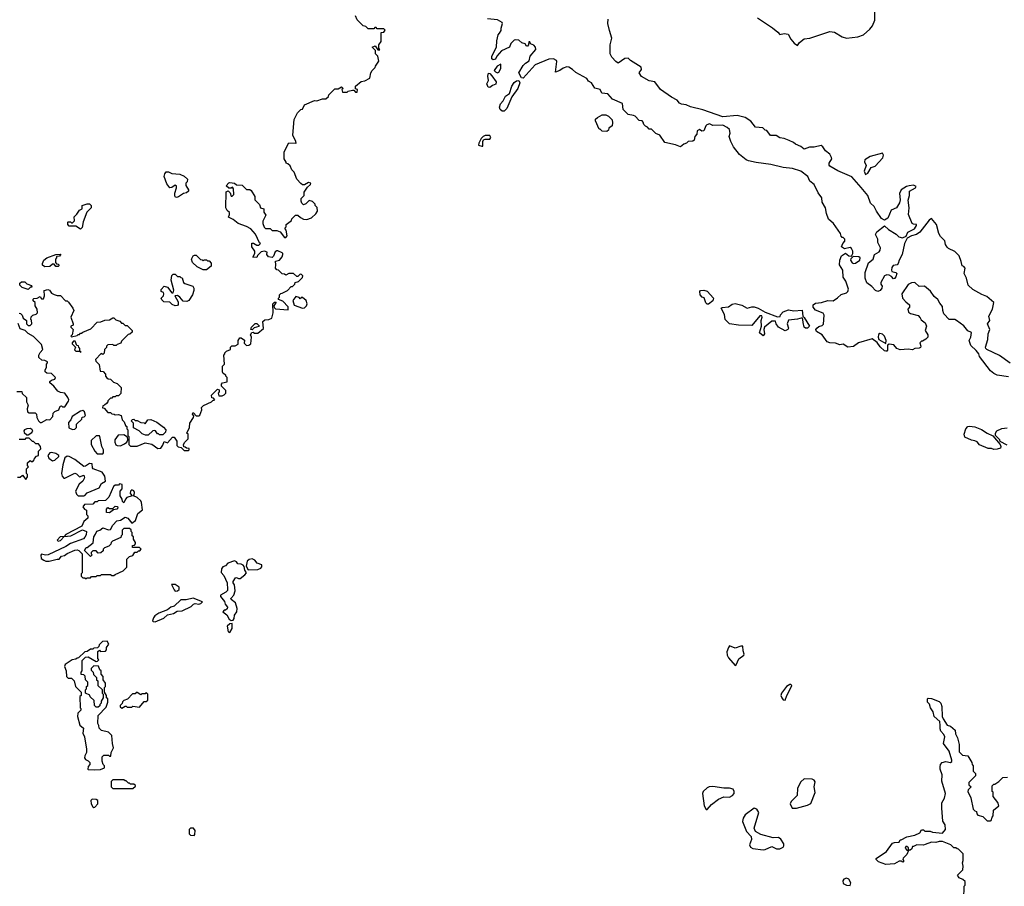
# Model space of a CAD drawing. Extents: x 1861455 to 2058065, y 200073 to 437907.
# Tile 355 of 574: x 1960560 to 1969389, y 340505 to 348270. Entities that reach past the tile are written whole.
import ezdxf

# ---------------------------------------------------------------- set-up
doc = ezdxf.new("R2010")
doc.units = 0

msp = doc.modelspace()

# ---------------------------------------------------------------- linework, layer by layer
at = {"layer": '0CON05XD'}
for points in [[(1961320, 344815), (1961305, 344810), (1961303, 344793), (1961318.3, 344788.3), (1961351.7, 344751.7), (1961375, 344750), (1961385, 344740), (1961407, 344737), (1961415, 344730), (1961445, 344732.5), (1961470, 344725), (1961480, 344685), (1961498.3, 344668.3), (1961510, 344635), (1961520, 344625), (1961520, 344605), (1961530, 344595), (1961530, 344545), (1961540, 344535), (1961540, 344465), (1961555, 344450), (1961615, 344450), (1961685, 344480), (1961745, 344466.7), (1961798.3, 344428.3), (1961825, 344430), (1961843.6, 344456.4), (1961855, 344490), (1961885, 344480), (1961931.7, 344528.3), (1961945, 344530), (1961970, 344495), (1961970, 344455), (1961981.7, 344441.7), (1962008.3, 344438.3), (1962035, 344410), (1962075, 344410), (1962080, 344415), (1962078.3, 344428.3), (1962055, 344430), (1962045, 344440), (1962031.7, 344441.7), (1962030, 344465), (1962040, 344485), (1962070, 344515), (1962070, 344555), (1962060, 344565), (1962082.5, 344615), (1962086.7, 344655), (1962120, 344705), (1962121.7, 344721.7), (1962110, 344735), (1962111.7, 344748.3), (1962118.3, 344748.3), (1962142, 344722), (1962165, 344720.6), (1962175, 344727.5), (1962192.5, 344775), (1962190, 344795), (1962207, 344813), (1962280, 344845), (1962291.7, 344858.3), (1962310, 344865), (1962298.3, 344878.3), (1962281.7, 344881.7), (1962280, 344905), (1962335, 344960), (1962350, 344955), (1962350, 344935), (1962340, 344925), (1962345, 344900), (1962375, 344900), (1962395, 344910), (1962407.5, 344925), (1962408.3, 344948.3), (1962370, 344985), (1962370, 345005), (1962380, 345015), (1962420, 345025), (1962420, 345065), (1962410, 345075), (1962410, 345085), (1962385, 345100), (1962380, 345115), (1962380, 345165), (1962397.5, 345185), (1962390, 345265), (1962400, 345275), (1962400, 345285), (1962415, 345300), (1962450, 345315), (1962450, 345335), (1962461.7, 345348.3), (1962491.7, 345348.3), (1962518.3, 345361.7), (1962520, 345395), (1962535, 345420), (1962545, 345420), (1962575, 345400), (1962573, 345373), (1962595, 345350), (1962615, 345353.8), (1962633.9, 345366.1), (1962640, 345425), (1962630, 345445), (1962641.7, 345468.3), (1962655, 345470), (1962665, 345460), (1962695, 345460), (1962747, 345503), (1962740, 345565), (1962758.3, 345581.7), (1962795, 345582.5), (1962820, 345595), (1962832.5, 345645), (1962830, 345725), (1962845, 345740), (1962860, 345740), (1962840, 345705), (1962841.7, 345691.7), (1962855, 345680), (1962968.3, 345671.7), (1962968.3, 345698.3), (1962918.3, 345748.3), (1962881.7, 345761.7), (1962880, 345775), (1962890, 345785), (1962890, 345805), (1962901.7, 345818.3), (1962915, 345820), (1962960, 345845), (1962995, 345880), (1963005, 345880), (1963028.3, 345901.7), (1963030, 345915), (1963060, 345925), (1963095, 345960), (1963100, 345975), (1963088.3, 345988.3), (1963075, 345990), (1963055, 345970), (1963045, 345970), (1963015, 345997.5), (1962973, 345997), (1962945, 345980), (1962935, 345990), (1962913, 345993), (1962880, 346025), (1962865, 346030), (1962853.3, 346043.3), (1962857.5, 346075), (1962852.5, 346107.5), (1962890, 346115), (1962913.8, 346146.2), (1962920, 346165), (1962920, 346175), (1962912.3, 346182.3), (1962875, 346200), (1962865, 346200), (1962851.2, 346188.8), (1962835, 346150), (1962825, 346140), (1962790, 346145), (1962777.5, 346165), (1962778.3, 346188.3), (1962755, 346197.5), (1962725, 346190), (1962691.7, 346158.3), (1962685, 346140), (1962651.7, 346141.7), (1962670, 346175), (1962670, 346195), (1962642.5, 346235), (1962641.7, 346268.3), (1962657, 346267), (1962685, 346250), (1962705, 346250), (1962720, 346265), (1962711.7, 346271.7), (1962675, 346350), (1962632.5, 346395), (1962595, 346417.5), (1962520, 346445), (1962475, 346480), (1962431.7, 346501.7), (1962442.5, 346525), (1962441.7, 346541.7), (1962420.7, 346560.7), (1962407.5, 346585), (1962411.7, 346728.3), (1962428.3, 346738.3), (1962448.3, 346718.3), (1962455, 346690), (1962465, 346690), (1962480, 346705), (1962477.5, 346755), (1962468.3, 346768.3), (1962455, 346760), (1962435, 346760), (1962413, 346783), (1962435, 346810), (1962445, 346812.5), (1962487, 346807), (1962505, 346790), (1962555, 346787.5), (1962595, 346750), (1962625, 346747.5), (1962635, 346740), (1962670, 346685), (1962670, 346655), (1962710, 346615), (1962720, 346585), (1962750, 346575), (1962750, 346545), (1962767.5, 346517.5), (1962740, 346465), (1962740, 346445), (1962751.7, 346411.7), (1962765, 346400), (1962805, 346400), (1962825, 346380), (1962865, 346380), (1962895, 346370), (1962935, 346320), (1962945, 346320), (1962957.5, 346335), (1962950, 346385), (1962940, 346395), (1962940, 346405), (1962950, 346415), (1962950, 346435), (1962998.3, 346471.7), (1963000, 346485), (1963031.7, 346518.3), (1963055, 346517.5), (1963077, 346497), (1963105, 346482.5), (1963135, 346480), (1963176.1, 346493.9), (1963215, 346530), (1963230, 346555), (1963227, 346587), (1963210, 346605), (1963208.3, 346618.3), (1963185, 346640), (1963155, 346650), (1963125, 346620), (1963105, 346612.5), (1963090, 346625), (1963082.5, 346645), (1963083, 346667), (1963110, 346695), (1963110, 346725), (1963140.7, 346769.3), (1963167.5, 346795), (1963170, 346805), (1963148.3, 346811.7), (1963115, 346790), (1963095, 346790), (1963081.7, 346801.7), (1963045, 346840), (1963020, 346905), (1963000, 346925), (1962985, 346960), (1962965, 346980), (1962950, 346985), (1962950, 346995), (1962932.5, 347025), (1962932.5, 347085), (1962973.8, 347166.2), (1963035, 347162.5), (1963040, 347165), (1963035, 347180), (1963010, 347235), (1963022.5, 347375), (1963050, 347435), (1963080, 347465), (1963095, 347470), (1963113.6, 347506.4), (1963203, 347547), (1963225, 347542.5), (1963275, 347560), (1963305, 347560), (1963328.3, 347581.7), (1963331.7, 347598.3), (1963385, 347650), (1963415, 347650), (1963445, 347670), (1963460, 347655), (1963450, 347645), (1963455, 347620), (1963495, 347620), (1963505, 347630), (1963545, 347640), (1963555, 347640), (1963571.7, 347621.7), (1963585, 347620), (1963590, 347645), (1963571.7, 347651.7), (1963570, 347675), (1963623, 347717), (1963655, 347722.5), (1963700, 347745), (1963710, 347795), (1963720, 347815), (1963748.3, 347841.7), (1963750, 347855), (1963781.7, 347898.3), (1963770, 347945), (1963750, 347965), (1963750, 347995), (1963720, 348025), (1963747.5, 348037.5), (1963771.7, 348001.7), (1963788.3, 348001.7), (1963780, 348015), (1963780, 348045), (1963800, 348075), (1963800, 348155), (1963825, 348160), (1963837, 348177), (1963825, 348190), (1963765, 348190), (1963755, 348200), (1963745, 348200), (1963735, 348190), (1963685, 348190), (1963665, 348210), (1963640, 348215), (1963585, 348270), (1963572.5, 348305)], [(1967015, 347063.3), (1966961.7, 347131.7), (1966935, 347177.5), (1966921.2, 347225), (1966929.4, 347255), (1966924.4, 347285), (1966905, 347305.5), (1966865.9, 347325.9), (1966775, 347323.3), (1966745, 347336.8), (1966720.5, 347329.5), (1966710.9, 347319.1), (1966695, 347273.3), (1966675, 347272.5), (1966655, 347286.9), (1966635, 347275.8), (1966632.5, 347245), (1966612.5, 347225), (1966608.3, 347191.7), (1966597, 347183), (1966555, 347177.5), (1966540, 347165), (1966513.9, 347156.1), (1966485, 347132.5), (1966439.3, 347149.3), (1966345, 347170), (1966300, 347235), (1966265, 347250), (1966225, 347290), (1966205, 347290), (1966188.3, 347308.3), (1966170, 347315), (1966155, 347330), (1966151.7, 347351.7), (1966140, 347365), (1966115, 347367.5), (1966080, 347405), (1966065, 347412.5), (1966015, 347420), (1965970, 347465), (1965965, 347520), (1965875, 347557.5), (1965835, 347607.5), (1965781.2, 347611.2), (1965764.5, 347644.5), (1965718.3, 347658.3), (1965686, 347705), (1965660.5, 347720.5), (1965643.9, 347743.9), (1965547.5, 347797.5), (1965515.8, 347825), (1965485, 347844.3), (1965465, 347847.5), (1965432.5, 347837.5), (1965403.8, 347815), (1965365, 347800), (1965377.5, 347895), (1965374.3, 347905), (1965345, 347919.4), (1965305, 347917.5), (1965181.2, 347865), (1965075, 347746.7), (1965059.3, 347749.3), (1965035.7, 347795), (1965075, 347860.9), (1965095, 347882.2), (1965127.8, 347902.2), (1965138.2, 347945), (1965186.7, 348003.3), (1965185.3, 348025), (1965170.8, 348040.8), (1965139.2, 348055), (1965135, 348072.5), (1965125, 348072.5), (1965122.5, 348045), (1965112.7, 348032.7), (1965105, 348034), (1965092.9, 348055), (1965062.1, 348062.1), (1965036.6, 348086.6), (1965005, 348091), (1964993.6, 348086.4), (1964964.4, 348055.6), (1964950.6, 348025), (1964879.3, 347990.7), (1964837.9, 347942.1), (1964825, 347917.5), (1964805, 347910), (1964795, 347920), (1964792.5, 347945), (1964836.7, 348025), (1964838.3, 348081.7), (1964850, 348135), (1964861.7, 348148.3), (1964877.5, 348175), (1964877.5, 348195), (1964890, 348235), (1964885, 348246.7), (1964845, 348270), (1964755, 348278.8)], [(1967175.7, 348285.7), (1967308.8, 348198.8), (1967358.9, 348158.9), (1967375, 348137.5), (1967415, 348146), (1967450.3, 348140.3), (1967475.6, 348095), (1967505, 348060.7), (1967535, 348038.1), (1967550.7, 348065), (1967595, 348097.8), (1967645, 348104.4), (1967824.6, 348165.4), (1967865, 348158.8), (1967935, 348115.6), (1967974.5, 348104.5), (1968075, 348115.7), (1968125, 348135.8), (1968183.2, 348186.8), (1968205.7, 348214.3), (1968226.7, 348265), (1968228.5, 348355)], [(1969441.7, 345191.7), (1969345, 345260), (1969232.5, 345315), (1969222.5, 345325), (1969220, 345335), (1969241.9, 345405), (1969243.1, 345455), (1969257.6, 345495), (1969238.6, 345545), (1969260, 345575), (1969250.8, 345615), (1969282.5, 345675), (1969293.3, 345735), (1969230.7, 345790.7), (1969186.4, 345806.4), (1969105, 345852.5), (1969065, 345892.5), (1969050, 345955), (1969030, 345995), (1969037.5, 346045), (1969025, 346060), (1969010, 346065), (1969002.5, 346105), (1968982.5, 346155), (1968945, 346192.5), (1968889.3, 346219.3), (1968875, 346233.3), (1968861.2, 346255), (1968855, 346287.5), (1968815, 346327.5), (1968800, 346355), (1968780, 346435), (1968735, 346487.5), (1968715, 346472.5), (1968632, 346365), (1968600, 346345), (1968556.7, 346333.3), (1968518.8, 346311.2), (1968494.3, 346265.7), (1968472.9, 346165), (1968446, 346115), (1968438, 346085), (1968426.5, 346073.5), (1968392, 346068), (1968379.3, 346050.7), (1968375.8, 346025.8), (1968381.2, 346015), (1968415.6, 346005.6), (1968423.8, 345995), (1968415, 345966.7), (1968405, 345951.2), (1968395, 345948.8), (1968378.3, 345968.3), (1968355, 345980.5), (1968335, 345983.6), (1968313.4, 345976.6), (1968280, 345915), (1968281.2, 345901.2), (1968293, 345883), (1968290, 345865), (1968275, 345843.8), (1968255, 345834), (1968232.5, 345845), (1968199.3, 345879.3), (1968155, 345912.5), (1968140, 345955), (1968141.4, 346005), (1968169.7, 346090.3), (1968212.5, 346125), (1968225, 346167.5), (1968265, 346190), (1968276.7, 346205), (1968277, 346227), (1968253.9, 346273.9), (1968254, 346305), (1968234.2, 346345.8), (1968245, 346368), (1968315, 346422.5), (1968351.3, 346391.3), (1968418.8, 346348.8), (1968443.3, 346325), (1968475.8, 346314.2), (1968509.2, 346330.8), (1968523.8, 346365), (1968582.8, 346397.2), (1968601.4, 346425), (1968600, 346435), (1968575, 346436.9), (1968561.9, 346445), (1968528.2, 346525), (1968535.5, 346584.5), (1968525.5, 346654.5), (1968538.1, 346695), (1968538, 346735), (1968592, 346765), (1968596.9, 346775), (1968575, 346786.9), (1968535, 346782), (1968512.5, 346775), (1968463.3, 346745), (1968447.9, 346712.1), (1968454.7, 346655), (1968449.7, 346630.3), (1968421.4, 346585), (1968373.6, 346565), (1968345, 346492), (1968315, 346473.3), (1968288.3, 346488.3), (1968241.2, 346555), (1968222.5, 346595), (1968190, 346625), (1968166.1, 346696.1), (1968106.4, 346766.4), (1968022.3, 346862.3), (1967897, 346917), (1967825, 346958), (1967818.3, 346968.3), (1967818.9, 346985), (1967840.6, 347025), (1967840, 347035), (1967824.8, 347065), (1967785.3, 347095), (1967760.7, 347130.7), (1967745, 347142.9), (1967685, 347128), (1967643.2, 347126.8), (1967595, 347109.2), (1967565, 347134), (1967515, 347153.8), (1967498.9, 347168.9), (1967459.1, 347189.1), (1967415, 347205.7), (1967375, 347211.9), (1967343.1, 347233.1), (1967292.3, 347232.3), (1967258.3, 347278.3), (1967245, 347280), (1967221.9, 347301.9), (1967157.9, 347307.9), (1967115, 347360), (1967065, 347393.8), (1966992.7, 347412.7), (1966865, 347399.2), (1966685, 347461.5), (1966575, 347489.3), (1966535, 347507.8), (1966493, 347513), (1966475, 347523.3), (1966455, 347550), (1966405, 347576), (1966305, 347646.2), (1966255, 347714.3), (1966205, 347722), (1966135, 347762.5), (1966115.6, 347795), (1966135.3, 347824.7), (1966131.9, 347845), (1966035.8, 347905), (1966015.3, 347925.3), (1965985, 347922.1), (1965925, 347881.2), (1965904.2, 347895), (1965869.2, 347935), (1965854, 347965), (1965855.8, 348045), (1965870.5, 348105), (1965847.1, 348175), (1965834.4, 348235), (1965835.7, 348275)], [(1964845, 347795.6), (1964855, 347799.4), (1964874.4, 347834.4), (1964873.3, 347873.3), (1964840.9, 347855), (1964815.4, 347815), (1964825, 347801.8), (1964845, 347795.6)], [(1964775, 347663.8), (1964760, 347665), (1964750, 347695), (1964762.5, 347725), (1964757.5, 347765), (1964765, 347790), (1964775, 347787.5), (1964795, 347767.1), (1964832.5, 347715), (1964828.2, 347691.8), (1964798.7, 347681.3), (1964775, 347663.8)], [(1964905, 347449.4), (1964885, 347449.5), (1964869.5, 347465), (1964863.1, 347486.9), (1964871.4, 347515), (1964896.2, 347543.8), (1964915, 347586.2), (1964951.7, 347608.3), (1964973.8, 347675), (1964992.6, 347707.4), (1965015, 347723.3), (1965036.2, 347726.2), (1965043.3, 347705), (1965028.1, 347655), (1964971.7, 347578.3), (1964927.5, 347475), (1964905, 347449.4)], [(1965825, 347270), (1965783, 347273), (1965765, 347290), (1965755, 347290), (1965722.5, 347365), (1965721.7, 347378.3), (1965740, 347395), (1965783, 347417), (1965816.4, 347416.4), (1965840, 347405), (1965871.7, 347371.7), (1965876.7, 347346.7), (1965871.7, 347318.3), (1965841.7, 347298.3), (1965838.3, 347281.7), (1965825, 347270)], [(1964705, 347136.2), (1964712.5, 347137.5), (1964712, 347178), (1964717.5, 347192.5), (1964735, 347200.8), (1964775, 347200), (1964784.2, 347215), (1964775, 347232), (1964735, 347232), (1964715, 347223.3), (1964696.7, 347205), (1964676, 347165), (1964673.3, 347145), (1964705, 347136.2)], [(1969425, 345068.8), (1969325, 345086), (1969295, 345098.8), (1969264.3, 345124.3), (1969165, 345253.3), (1969158.8, 345275), (1969135, 345307.5), (1969089.7, 345349.7), (1969074.6, 345395), (1969087.5, 345425), (1969095, 345467.5), (1969061.7, 345481.7), (1969025, 345527.5), (1968960, 345575), (1968945, 345582.5), (1968893.6, 345583.6), (1968847.5, 345635), (1968837.5, 345665), (1968835, 345700), (1968809.3, 345729.3), (1968793, 345763), (1968760.7, 345790.7), (1968727.7, 345837.7), (1968671.7, 345881.7), (1968625, 345880), (1968585, 345916.7), (1968555, 345912.5), (1968525, 345896.7), (1968470, 345815), (1968476.4, 345776.4), (1968505, 345742.5), (1968537.5, 345715), (1968537.5, 345695), (1968522.5, 345675), (1968530.7, 345650.7), (1968548.3, 345638.3), (1968615, 345620), (1968635, 345600), (1968641.7, 345581.7), (1968677.5, 345555), (1968690, 345525), (1968680, 345485), (1968702.5, 345445), (1968702.5, 345425), (1968685, 345407.5), (1968655, 345390), (1968645, 345390), (1968630, 345375), (1968640, 345345), (1968636.4, 345333.6), (1968625, 345327.5), (1968585, 345322.5), (1968565, 345312.5), (1968525, 345317.5), (1968455, 345312.5), (1968423.6, 345323.6), (1968398.3, 345358.3), (1968356.4, 345363.6), (1968340, 345355), (1968341.7, 345308.3), (1968335, 345300), (1968325, 345300), (1968315, 345302.5), (1968275, 345340), (1968248, 345378), (1968205, 345410), (1968080, 345375), (1968035, 345343.3), (1967985, 345336.7), (1967945, 345362.5), (1967915, 345357.5), (1967875, 345372.5), (1967823.6, 345373.6), (1967800, 345385), (1967755, 345447.5), (1967705, 345477.5), (1967700, 345495), (1967706.7, 345505), (1967725, 345520), (1967755, 345530), (1967767.5, 345542.5), (1967773, 345623), (1967765, 345640), (1967695, 345666.7), (1967673.8, 345695), (1967673.8, 345715), (1967695, 345730.8), (1967750, 345735), (1967805, 345753.8), (1967855, 345752), (1967891.6, 345778.4), (1967925, 345808.5), (1967975, 345821.4), (1967986.9, 345835), (1967991.5, 345855), (1967967.4, 345927.4), (1967943.8, 345963.8), (1967940.8, 346025), (1967912, 346075), (1967912.5, 346115), (1967930, 346155), (1967965, 346177.5), (1967993, 346153), (1968018.3, 346151.7), (1968030, 346175), (1968031.2, 346195), (1968018.8, 346218.8), (1968005, 346230), (1967955, 346217.5), (1967930, 346235), (1967940, 346265), (1967960, 346285), (1967957.5, 346305), (1967945, 346320), (1967935, 346320), (1967925, 346330), (1967920, 346355), (1967857.5, 346445), (1967811.7, 346481.7), (1967793.3, 346535), (1967786.7, 346585), (1967756.7, 346635), (1967753.3, 346675), (1967719.3, 346719.3), (1967682.5, 346795), (1967645, 346822.5), (1967627.5, 346865), (1967565, 346913.3), (1967488.3, 346938.3), (1967405, 346946.7), (1967295, 346973.3), (1967165, 346990), (1967095, 347006.7), (1967073.9, 347013.9), (1967015, 347063.3)], [(1968145, 346884.5), (1968165.6, 346894.4), (1968194.6, 346945.4), (1968231.1, 346958.9), (1968298.3, 347031.7), (1968305.5, 347055.5), (1968295, 347073.3), (1968185.4, 347044.6), (1968138, 347015), (1968133.9, 346996.1), (1968149.4, 346965), (1968132.3, 346912.3), (1968145, 346884.5)], [(1961965, 346677.5), (1961955, 346682.5), (1961950, 346695), (1961950, 346715), (1961966.4, 346763.6), (1961965, 346780), (1961955, 346787.5), (1961925, 346766.7), (1961905, 346762.5), (1961879.3, 346799.3), (1961856.2, 346865), (1961860.5, 346889.5), (1961875, 346906.7), (1961895, 346907.5), (1961925, 346892.5), (1961996.4, 346886.4), (1962035, 346867.5), (1962065, 346840), (1962061.7, 346818.3), (1962050, 346805), (1962050, 346785), (1962072.5, 346745), (1962072.5, 346735), (1962055, 346717.5), (1962028.3, 346711.7), (1961985, 346682.5), (1961965, 346677.5)], [(1961105, 346392.5), (1961065, 346420), (1961005, 346420), (1960992.5, 346435), (1960992.5, 346455), (1960995, 346460), (1961015, 346460), (1961025, 346450), (1961035, 346450), (1961051.7, 346468.3), (1961047.5, 346505), (1961073, 346527), (1961097, 346563), (1961120, 346575), (1961120, 346605), (1961165, 346620), (1961185, 346620), (1961200, 346605), (1961200, 346585), (1961163, 346547), (1961130.7, 346459.3), (1961121.7, 346408.3), (1961105, 346392.5)], [(1960787, 346057), (1960765, 346070), (1960763.3, 346085), (1960776.7, 346115), (1960805, 346136.7), (1960885, 346167.5), (1960930, 346170), (1960918.3, 346151.7), (1960891.7, 346148.3), (1960890, 346135), (1960880, 346125), (1960880, 346095), (1960891.7, 346081.7), (1960908.3, 346078.3), (1960910, 346065), (1960905, 346060), (1960885, 346060), (1960868.3, 346078.3), (1960855, 346080), (1960831.7, 346058.3), (1960787, 346057)], [(1962235, 346030), (1962205, 346030), (1962150, 346055), (1962110, 346095), (1962100, 346125), (1962117, 346153), (1962128.3, 346161.7), (1962141.7, 346161.7), (1962181.7, 346121.7), (1962195, 346120), (1962205, 346110), (1962215, 346120), (1962235, 346120), (1962245, 346110), (1962258.3, 346108.3), (1962278.3, 346088.3), (1962278.3, 346061.7), (1962235, 346030)], [(1968036.1, 346086.1), (1968055, 346090), (1968094.2, 346115), (1968095.6, 346135), (1968085, 346144), (1968032.5, 346147.5), (1968013, 346127), (1968010, 346115), (1968023.1, 346093.1), (1968036.1, 346086.1)], [(1961955, 345707.5), (1961928.3, 345718.3), (1961905, 345740), (1961853, 345743), (1961835, 345760), (1961830, 345775), (1961850, 345795), (1961852.5, 345815), (1961850, 345825), (1961830, 345835), (1961828.3, 345851.7), (1961855, 345882.5), (1961885, 345872.5), (1961923.6, 345823.6), (1961937, 345823), (1961943, 345847), (1961917.5, 345935), (1961923, 345977), (1961935, 345990), (1961955, 345990), (1961975, 345970), (1961995, 345970), (1962005, 345960), (1962018.3, 345958.3), (1962030, 345915), (1962040, 345905), (1962111.7, 345881.7), (1962122.5, 345865), (1962122.5, 345845), (1962110, 345805), (1962076.4, 345753.6), (1962060, 345745), (1962025, 345746.7), (1961996.7, 345785), (1961975, 345800), (1961950, 345795), (1961981.7, 345741.7), (1961981.7, 345718.3), (1961975, 345710), (1961955, 345707.5)], [(1960635, 345853.8), (1960581.7, 345871.7), (1960561.7, 345891.7), (1960561.7, 345908.3), (1960575, 345920), (1960605, 345920), (1960623, 345903), (1960665, 345890), (1960670, 345875), (1960657.5, 345872.5), (1960635, 345853.8)], [(1960555, 345640), (1960568.3, 345638.3), (1960581.7, 345621.7), (1960590, 345595), (1960620, 345575), (1960620, 345545), (1960635, 345530), (1960655, 345530), (1960670, 345545), (1960667, 345577), (1960660, 345585), (1960661.7, 345608.3), (1960678.3, 345621.7), (1960708.3, 345631.7), (1960720, 345645), (1960717, 345677), (1960700, 345705), (1960700, 345735), (1960681.7, 345751.7), (1960680, 345765), (1960688.3, 345771.7), (1960716.2, 345773.8), (1960745, 345790), (1960755, 345770), (1960775, 345770), (1960782.5, 345795), (1960780, 345845), (1960811.7, 345851.7), (1960826.4, 345846.4), (1960845, 345820), (1960868.3, 345808.3), (1960895, 345800), (1960925, 345800), (1960971.7, 345751.7), (1960985, 345750), (1960998.3, 345738.3), (1961037.5, 345685), (1961046.4, 345663.6), (1961017.5, 345605), (1961040, 345545), (1961038.3, 345531.7), (1961020, 345525), (1961020, 345515), (1961040, 345495), (1961030, 345445), (1961020, 345435), (1961025, 345430), (1961075, 345440), (1961085, 345450), (1961095, 345450), (1961105, 345460), (1961115, 345460), (1961125, 345470), (1961198.3, 345501.7), (1961255, 345560), (1961287, 345563), (1961325, 345577.5), (1961365, 345580), (1961395, 345600), (1961405, 345600), (1961421.7, 345581.7), (1961458.3, 345568.3), (1961471.7, 345551.7), (1961485, 345550), (1961505, 345530), (1961525, 345530), (1961570, 345485), (1961568.3, 345471.7), (1961548.3, 345451.7), (1961531.7, 345448.3), (1961471.7, 345388.3), (1961468.3, 345371.7), (1961435, 345360), (1961425, 345350), (1961405, 345350), (1961395, 345360), (1961351.7, 345358.3), (1961340, 345345), (1961338.3, 345331.7), (1961320, 345315), (1961318.3, 345281.7), (1961305, 345270), (1961291.7, 345278.3), (1961240, 345225), (1961241.7, 345211.7), (1961271.7, 345181.7), (1961281.7, 345121.7), (1961308.3, 345118.3), (1961330, 345095), (1961330, 345075), (1961341.7, 345061.7), (1961353, 345053), (1961375, 345050), (1961401.7, 345021.7), (1961435, 345010), (1961470, 344975), (1961468.3, 344921.7), (1961445, 344900), (1961425, 344900), (1961415, 344890), (1961395, 344890), (1961385, 344880), (1961375, 344880), (1961350, 344855), (1961350, 344845), (1961339.3, 344830.7), (1961320, 344815)], [(1966725, 345720), (1966712.7, 345732.7), (1966698.3, 345778.3), (1966680, 345785), (1966662.5, 345805), (1966657.5, 345835), (1966665, 345842.5), (1966693.6, 345846.4), (1966725, 345836.7), (1966780, 345775), (1966775, 345750), (1966735, 345721.2), (1966725, 345720)], [(1963095, 345686.7), (1963115, 345687.5), (1963132.5, 345705), (1963137.5, 345725), (1963130, 345755), (1963095, 345780), (1963085, 345780), (1963075, 345770), (1963065, 345780), (1963035, 345790), (1963010, 345755), (1963021.7, 345711.7), (1963095, 345686.7)], [(1967225, 345438.8), (1967193.8, 345465), (1967211.2, 345525), (1967208.8, 345575), (1967217.5, 345605), (1967215, 345617.5), (1967195, 345616.7), (1967125, 345530), (1967006.1, 345533.9), (1966925, 345545.8), (1966884.8, 345584.8), (1966879.5, 345629.5), (1966850, 345685), (1966858.3, 345691.7), (1966915, 345698.8), (1966948.3, 345721.7), (1966975.9, 345725.9), (1967035, 345711.2), (1967084.4, 345684.4), (1967125, 345698), (1967145, 345698), (1967182.5, 345685), (1967245, 345650), (1967355, 345607.5), (1967378.3, 345611.7), (1967382.5, 345625), (1967406.8, 345653.2), (1967455, 345671.1), (1967501.9, 345661.9), (1967575, 345666.2), (1967582.5, 345612.5), (1967595, 345602.5), (1967641.2, 345525), (1967625, 345506.2), (1967605, 345506.2), (1967594, 345515), (1967584.1, 345555.9), (1967583.3, 345583.3), (1967575, 345600), (1967535, 345586.7), (1967455, 345577.5), (1967441.2, 345545), (1967452.5, 345505), (1967447.5, 345495), (1967425, 345482), (1967363.3, 345515), (1967342.5, 345545), (1967338.3, 345568.3), (1967305, 345567.5), (1967238, 345515), (1967231.2, 345495), (1967236.9, 345455), (1967225, 345438.8)], [(1960535, 344940), (1960578.3, 344938.3), (1960581.7, 344921.7), (1960620, 344885), (1960620, 344845), (1960637.5, 344815), (1960627, 344783), (1960630, 344755), (1960645, 344747.5), (1960698.3, 344748.3), (1960710, 344735), (1960712.5, 344705), (1960727.5, 344675), (1960745, 344660), (1960755, 344660), (1960803, 344687), (1960830, 344685), (1960856.7, 344713.3), (1960860, 344745), (1960875, 344760), (1960910, 344775), (1960921.7, 344808.3), (1960935, 344810), (1960945, 344800), (1960965, 344800), (1960997, 344853), (1961000, 344865), (1960992.5, 344885), (1960965, 344922.5), (1960925, 344930), (1960901.7, 344941.7), (1960866.4, 344986.4), (1960830, 345015), (1960831.7, 345028.3), (1960845, 345040), (1960875, 345050), (1960880, 345065), (1960845, 345100), (1960803, 345103), (1960790, 345115), (1960788.3, 345131.7), (1960800, 345155), (1960800, 345185), (1960810, 345195), (1960810, 345205), (1960787, 345217), (1960758.3, 345218.3), (1960733, 345243), (1960732.5, 345265), (1960743, 345287), (1960767.5, 345315), (1960755, 345360), (1960685, 345432.5), (1960635, 345457.5), (1960610, 345485), (1960565, 345500), (1960546.7, 345546.7)], [(1962645, 345490), (1962632.5, 345495), (1962640, 345515), (1962673, 345547), (1962687, 345547), (1962708.3, 345528.3), (1962705, 345520), (1962661.7, 345508.3), (1962645, 345490)], [(1968325, 345370), (1968330, 345395), (1968313.3, 345435), (1968295, 345453.3), (1968271.7, 345458.3), (1968261.4, 345448.6), (1968256, 345425), (1968263.9, 345403.9), (1968325, 345370)], [(1961105, 345290), (1961110, 345295), (1961100, 345300), (1961100, 345325), (1961090, 345335), (1961088.3, 345348.3), (1961071.7, 345351.7), (1961058.3, 345388.3), (1961041.7, 345388.3), (1961030, 345375), (1961030, 345365), (1961060, 345335), (1961051.7, 345311.7), (1961065, 345300), (1961100, 345300), (1961105, 345290)], [(1961035, 344597.5), (1961055, 344602.5), (1961070, 344615), (1961070, 344645), (1961118.3, 344691.7), (1961121.7, 344708.3), (1961138.3, 344711.7), (1961150, 344725), (1961142.5, 344755), (1961125, 344767.5), (1961105, 344762.5), (1961030, 344715), (1961017.5, 344685), (1960998.3, 344661.7), (1961001.7, 344611.7), (1961035, 344597.5)], [(1961711.7, 344548.3), (1961688.3, 344548.3), (1961658.3, 344558.3), (1961630, 344585), (1961581.7, 344611.7), (1961580, 344655), (1961560, 344675), (1961571.7, 344688.3), (1961585, 344690), (1961595, 344680), (1961615, 344680), (1961645, 344660), (1961677.5, 344657.5), (1961685, 344650), (1961710, 344685), (1961735, 344687.5), (1961790, 344665), (1961849.3, 344619.3), (1961870, 344595), (1961867, 344573), (1961845, 344550), (1961815, 344550), (1961805, 344560), (1961795, 344560), (1961776.4, 344586.4), (1961765, 344590), (1961753.6, 344586.4), (1961711.7, 344548.3)], [(1960635, 344550), (1960669.3, 344570.7), (1960677, 344583), (1960672.5, 344595), (1960656, 344606), (1960625, 344604), (1960604.3, 344595.7), (1960596.7, 344585), (1960600.7, 344570.7), (1960625, 344550), (1960635, 344550)], [(1969295, 344420), (1969275, 344427.5), (1969245, 344427.5), (1969165, 344460), (1969146.4, 344486.4), (1969125, 344497.5), (1969093, 344503), (1969035, 344530), (1969027.5, 344555), (1969042.5, 344605), (1969062.5, 344625), (1969075, 344628.8), (1969125, 344623.3), (1969185, 344598.8), (1969235, 344563.8), (1969285, 344540), (1969350, 344465), (1969357, 344447), (1969355, 344430), (1969325, 344422.5), (1969295, 344420)], [(1969415, 344456.7), (1969351.7, 344491.7), (1969347.5, 344505), (1969310, 344545), (1969310, 344565), (1969320, 344585), (1969365, 344607.5), (1969415, 344612.5)], [(1960541.7, 344171.7), (1960565, 344170), (1960585, 344190), (1960615, 344150), (1960630, 344175), (1960630, 344195), (1960620, 344205), (1960620, 344245), (1960640, 344265), (1960630, 344275), (1960631.7, 344298.3), (1960655, 344320), (1960665, 344310), (1960678.3, 344311.7), (1960690, 344325), (1960691.7, 344338.3), (1960711.7, 344358.3), (1960730, 344365), (1960730, 344405), (1960750, 344425), (1960747, 344447), (1960728.3, 344468.3), (1960705, 344470), (1960685, 344490), (1960675, 344490), (1960645, 344520), (1960615, 344520), (1960605, 344510), (1960555, 344510)], [(1961305, 344380), (1961311.7, 344388.3), (1961312.5, 344415), (1961297.5, 344445), (1961280, 344535), (1961275, 344540), (1961245, 344540), (1961201.7, 344498.3), (1961200, 344465), (1961233, 344403), (1961255, 344380), (1961305, 344380)], [(1961465, 344451.2), (1961501.2, 344468.8), (1961520, 344485), (1961530, 344505), (1961528.3, 344528.3), (1961495, 344550), (1961441.7, 344548.3), (1961413.6, 344506.4), (1961413.6, 344483.6), (1961422, 344462), (1961435, 344453.3), (1961465, 344451.2)], [(1960855, 344317.5), (1960875, 344322.5), (1960910, 344355), (1960910, 344365), (1960885, 344382.5), (1960845, 344392.5), (1960831.7, 344388.3), (1960812.5, 344365), (1960821.7, 344341.7), (1960855, 344317.5)], [(1961135, 344003.8), (1961145, 344006.2), (1961165, 344029.2), (1961272.5, 344075), (1961295, 344113.3), (1961330, 344135), (1961325, 344180), (1961300, 344215), (1961220, 344245), (1961212.5, 344255), (1961210, 344290), (1961185, 344292.5), (1961151.7, 344268.3), (1961135, 344267.5), (1961055, 344328.8), (1961005, 344356.7), (1960985, 344360), (1960966, 344344), (1960947.8, 344282.2), (1960935.8, 344205), (1960940.9, 344180.9), (1960955, 344163.3), (1960965, 344163.3), (1961055, 344205.6), (1961070.3, 344200.3), (1961095, 344173.3), (1961135, 344190), (1961140, 344165), (1961127.5, 344135), (1961092.7, 344107.3), (1961060, 344045), (1961068.8, 344018.8), (1961083.9, 344003.9), (1961135, 344003.8)], [(1961155, 343260), (1961165, 343270), (1961195, 343270), (1961205, 343280), (1961245, 343280), (1961255, 343290), (1961285, 343290), (1961295, 343300), (1961375, 343300), (1961385, 343290), (1961405, 343290), (1961415, 343300), (1961488.3, 343331.7), (1961520, 343365), (1961520, 343435), (1961545, 343460), (1961575, 343470), (1961591.7, 343498.3), (1961615, 343500), (1961625, 343510), (1961638.3, 343511.7), (1961650, 343525), (1961635, 343540), (1961571.7, 343541.7), (1961571.7, 343558.3), (1961588.3, 343561.7), (1961600, 343575), (1961600, 343585), (1961580, 343615), (1961580, 343635), (1961570, 343645), (1961570, 343675), (1961560, 343685), (1961558.3, 343698.3), (1961545, 343710), (1961495, 343710), (1961480, 343695), (1961480, 343655), (1961470, 343645), (1961468.3, 343631.7), (1961391.7, 343598.3), (1961380, 343585), (1961378.3, 343571.7), (1961358.3, 343551.7), (1961321.7, 343538.3), (1961310, 343525), (1961308.3, 343511.7), (1961288.3, 343491.7), (1961265, 343490), (1961245, 343510), (1961215, 343510), (1961200, 343495), (1961200, 343485), (1961210, 343475), (1961195, 343460), (1961140, 343515), (1961155, 343540), (1961165, 343540), (1961218.3, 343581.7), (1961224, 343635), (1961241.2, 343658.8), (1961251.7, 343688.3), (1961280, 343695), (1961305, 343717.5), (1961355, 343700), (1961375, 343702.5), (1961395, 343740), (1961430.7, 343779.3), (1961465, 343786.7), (1961505, 343812.5), (1961530, 343805), (1961565, 343760), (1961598.3, 343781.7), (1961620, 343845), (1961661.7, 343878.3), (1961653, 343943), (1961645, 343960), (1961615, 343990), (1961580, 344005), (1961587.5, 344012.5), (1961590, 344035), (1961585, 344047.5), (1961565, 344057.5), (1961553, 344047), (1961550, 344025), (1961570, 344005), (1961521.2, 343988.8), (1961507.5, 343975), (1961495, 343940), (1961481.7, 343951.7), (1961480, 343975), (1961460, 344005), (1961460, 344045), (1961480, 344065), (1961480, 344105), (1961455, 344110), (1961445, 344100), (1961415, 344100), (1961401.7, 344088.3), (1961358.3, 343991.7), (1961328.3, 343961.7), (1961265, 343960), (1961255, 343950), (1961235, 343950), (1961215, 343930), (1961140, 343925), (1961127.5, 343905), (1961140, 343885), (1961160, 343875), (1961160, 343835), (1961170, 343825), (1961170, 343805), (1961136.7, 343773.3), (1961118.8, 343731.2), (1960973, 343657), (1960960, 343640), (1960924.3, 343635.7), (1960897.5, 343605), (1960905, 343597.5), (1960925, 343603.1), (1960960, 343640), (1961018.8, 343645), (1961122.3, 343697.7), (1961158.8, 343685), (1961155.4, 343655), (1961145, 343631.9), (1961130.9, 343619.1), (1961014.8, 343575.2), (1960975, 343548.9), (1960815, 343475.4), (1960791.3, 343471.3), (1960755, 343480), (1960748.3, 343471.7), (1960753.6, 343443.6), (1960775.8, 343425.8), (1960795, 343419.2), (1960825, 343418.2), (1960895.5, 343435.5), (1960915, 343437.5), (1960935, 343462), (1960961.7, 343468.3), (1960985, 343485.6), (1961055, 343516.2), (1961075, 343520), (1961090, 343515), (1961120, 343485), (1961120, 343315), (1961110, 343305), (1961110, 343285), (1961125, 343270), (1961145, 343270), (1961155, 343260)], [(1961365, 343850), (1961340, 343855), (1961340, 343885), (1961351.7, 343898.3), (1961365, 343890), (1961395, 343890), (1961415, 343910), (1961438.3, 343908.3), (1961440, 343895), (1961430, 343885), (1961401.7, 343878.3), (1961365, 343850)], [(1962610, 343340), (1962695, 343343.8), (1962722.5, 343355), (1962731.7, 343368.3), (1962730, 343385), (1962689.3, 343399.3), (1962668, 343428), (1962645, 343440), (1962616.4, 343433.6), (1962600.7, 343419.3), (1962592.3, 343372.3), (1962610, 343340)], [(1962455, 342886.7), (1962475, 342890), (1962483.8, 342905), (1962486.2, 342935), (1962505.7, 342964.3), (1962511.4, 342995), (1962494.1, 343044.1), (1962455.6, 343075), (1962454.2, 343085), (1962480, 343115), (1962491.7, 343151.7), (1962486.7, 343205), (1962474.1, 343224.1), (1962473.8, 343235), (1962495, 343267.5), (1962505, 343271.2), (1962522.1, 343262.1), (1962536.8, 343263.2), (1962577.5, 343295), (1962592.5, 343315), (1962577.5, 343337.5), (1962571.7, 343371.7), (1962563.4, 343383.4), (1962545, 343392.5), (1962515, 343393.3), (1962503, 343413), (1962485, 343420), (1962425, 343400), (1962405, 343376.2), (1962382.6, 343367.4), (1962369.1, 343350.9), (1962368, 343318), (1962389.7, 343289.7), (1962420, 343225), (1962423.3, 343165), (1962422.5, 343155), (1962408.3, 343141.7), (1962360, 343115), (1962361.7, 343101.7), (1962397, 343057), (1962403, 343033), (1962422.5, 343005), (1962419.3, 342990.7), (1962405, 342980), (1962395, 342980), (1962383, 342963), (1962416.4, 342936.4), (1962437.7, 342897.7), (1962455, 342886.7)], [(1961955, 343150), (1961975, 343152.5), (1961990, 343165), (1961990, 343185), (1961955, 343210), (1961921.7, 343208.3), (1961945, 343160), (1961955, 343150)], [(1961775, 342874.3), (1961852.2, 342907.8), (1961885, 342938.8), (1961940.5, 342949.5), (1961970.7, 342969.3), (1962017, 342973), (1962097, 343013), (1962118.3, 343031.7), (1962135, 343037.5), (1962167, 343033), (1962185, 343040), (1962200, 343055), (1962115, 343087.5), (1962053, 343073), (1962005, 343072.5), (1961946, 343014), (1961915, 343006.7), (1961885, 342982.5), (1961808.8, 342951.2), (1961772.2, 342927.8), (1961758.9, 342911.1), (1961750, 342885), (1961757.1, 342877.1), (1961775, 342874.3)], [(1962445, 342780), (1962466.4, 342813.6), (1962465, 342860), (1962443, 342857), (1962420, 342835), (1962430, 342785), (1962445, 342780)], [(1961235, 341547.5), (1961285, 341552.5), (1961320, 341565), (1961320, 341585), (1961310, 341595), (1961300, 341625), (1961300, 341665), (1961315, 341680), (1961355, 341680), (1961365, 341670), (1961378.3, 341671.7), (1961380, 341705), (1961402.5, 341745), (1961392.5, 341785), (1961387, 341857), (1961357, 341887), (1961295, 341900), (1961271.7, 341921.7), (1961270, 341945), (1961260, 341965), (1961262.5, 342035), (1961335, 342110), (1961350, 342155), (1961350, 342185), (1961340, 342195), (1961340, 342215), (1961320, 342245), (1961320, 342285), (1961330, 342295), (1961330, 342325), (1961310, 342355), (1961310, 342385), (1961290, 342405), (1961290, 342435), (1961280, 342445), (1961268.3, 342478.3), (1961225, 342480), (1961200, 342455), (1961201.7, 342441.7), (1961220, 342425), (1961221.7, 342401.7), (1961250, 342375), (1961250, 342355), (1961260, 342345), (1961260, 342305), (1961298.3, 342268.3), (1961300, 342235), (1961310, 342225), (1961310, 342195), (1961290, 342165), (1961290, 342145), (1961280, 342135), (1961278.3, 342121.7), (1961265, 342110), (1961245, 342110), (1961230, 342125), (1961228.3, 342168.3), (1961191.7, 342201.7), (1961188.3, 342218.3), (1961150, 342235), (1961150, 342265), (1961160, 342275), (1961160, 342295), (1961170, 342305), (1961170, 342335), (1961150, 342355), (1961148.3, 342388.3), (1961135, 342400), (1961111.7, 342401.7), (1961110, 342425), (1961120, 342435), (1961121.7, 342528.3), (1961151.7, 342558.3), (1961175, 342560), (1961245, 342520), (1961258.3, 342521.7), (1961270, 342535), (1961260, 342545), (1961261.7, 342608.3), (1961275, 342620), (1961285, 342610), (1961328.3, 342611.7), (1961340, 342625), (1961340, 342645), (1961360, 342675), (1961345, 342700), (1961303, 342697), (1961271.7, 342668.3), (1961270, 342655), (1961258.3, 342641.7), (1961225, 342640), (1961215, 342630), (1961195, 342630), (1961165, 342610), (1961143, 342607), (1961088.3, 342551.7), (1961075, 342550), (1961065, 342540), (1961030, 342535), (1960968.3, 342491.7), (1960962.5, 342475), (1960977.5, 342435), (1960980, 342385), (1960995, 342370), (1961025, 342370), (1961050, 342345), (1961060, 342295), (1961110, 342245), (1961110, 342215), (1961100, 342205), (1961102.5, 342105), (1961108.3, 342098.3), (1961108.3, 342081.7), (1961083, 342057), (1961080, 342025), (1961098.3, 341948.3), (1961131.7, 341921.7), (1961127, 341877), (1961142.5, 341845), (1961160, 341735), (1961160, 341705), (1961143.3, 341675), (1961140, 341655), (1961150.7, 341640.7), (1961175, 341630), (1961190, 341615), (1961190, 341595), (1961173, 341577), (1961170, 341555), (1961175, 341550), (1961235, 341547.5)], [(1966975, 342484.3), (1966985, 342490), (1967007, 342543), (1967052.5, 342575), (1967057.5, 342585), (1967046.7, 342615), (1967045, 342657.5), (1967025, 342656.7), (1966975, 342640), (1966925, 342660), (1966914.2, 342645.8), (1966901.9, 342605), (1966904.5, 342574.5), (1966915, 342551.2), (1966975, 342484.3)], [(1967425, 342173.3), (1967438.8, 342215), (1967481.2, 342295), (1967483.3, 342305), (1967475, 342313.3), (1967465, 342313.8), (1967436.7, 342295), (1967390, 342235), (1967383.3, 342215), (1967392.3, 342192.3), (1967405, 342176.7), (1967425, 342173.3)], [(1961475, 342100), (1961505, 342120), (1961515, 342120), (1961525, 342110), (1961565, 342110), (1961575, 342120), (1961635, 342110), (1961675, 342160), (1961695, 342160), (1961708.3, 342171.7), (1961710, 342225), (1961695, 342240), (1961685, 342230), (1961655, 342230), (1961645, 342220), (1961615, 342240), (1961605, 342240), (1961595, 342230), (1961571.7, 342228.3), (1961528.3, 342181.7), (1961495, 342170), (1961481.7, 342158.3), (1961478.3, 342141.7), (1961460, 342125), (1961461.7, 342111.7), (1961475, 342100)], [(1968814.4, 341945), (1968811.2, 341981.2), (1968760, 342025), (1968749.4, 342069.4), (1968726.7, 342105), (1968717, 342137), (1968700, 342155), (1968700, 342185), (1968705, 342190), (1968737, 342187), (1968805, 342160), (1968820, 342145), (1968827.5, 342115), (1968832.5, 342025), (1968840, 342005), (1968875, 341950), (1968905, 341940), (1968947.5, 341905), (1968950.7, 341870.7), (1968967.5, 341835), (1968982.5, 341775), (1968985, 341710), (1969015, 341680), (1969060, 341675), (1969097.5, 341615), (1969100, 341595), (1969110, 341585), (1969110, 341535), (1969130, 341515), (1969130, 341495), (1969070, 341435), (1969070, 341415), (1969090, 341395), (1969065, 341370), (1969062.5, 341355), (1969087, 341297), (1969110, 341195), (1969125, 341180), (1969140, 341175), (1969143, 341153), (1969151.7, 341141.7), (1969195, 341130), (1969235, 341092.5), (1969265, 341090), (1969270, 341095), (1969280, 341125), (1969290, 341135), (1969291.7, 341188.3), (1969340, 341225), (1969330, 341255), (1969288.3, 341308.3), (1969287.5, 341347.5), (1969280, 341355), (1969280, 341405), (1969295, 341420), (1969305, 341420), (1969340, 341445), (1969375, 341480), (1969417, 341483)], [(1969027, 340393), (1969030, 340505), (1969037.5, 340515), (1969037, 340547), (1969017, 340567), (1968985, 340580), (1968970, 340605), (1969017, 340653), (1969020, 340685), (1969012.5, 340715), (1969020, 340735), (1969020, 340795), (1968978.3, 340838.3), (1968965, 340840), (1968955, 340850), (1968935, 340850), (1968910, 340875), (1968835, 340907.5), (1968805, 340907.5), (1968775, 340897.5), (1968735, 340900), (1968678.3, 340878.3), (1968665, 340872.5), (1968603, 340877), (1968575, 340860), (1968565, 340860), (1968558.3, 340841.7), (1968545, 340830), (1968530, 340830), (1968528.3, 340848.3), (1968515, 340860), (1968505, 340860), (1968500, 340845), (1968515, 340830), (1968530, 340830), (1968530, 340825), (1968515, 340790), (1968481.7, 340758.3), (1968480, 340745), (1968487.5, 340732.5), (1968477.5, 340722.5), (1968465, 340730), (1968445, 340730), (1968405, 340707.5), (1968325, 340700), (1968260, 340725), (1968240, 340745), (1968240, 340755), (1968333, 340817), (1968385, 340890), (1968405, 340897.5), (1968445, 340900), (1968455, 340920), (1968465, 340920), (1968515, 340947.5), (1968585, 340962.5), (1968630, 340985), (1968645, 341010), (1968665, 341010), (1968675, 341000), (1968725, 341000), (1968745, 340990), (1968835, 340980), (1968860, 341015), (1968857.5, 341055), (1968838.3, 341088.3), (1968827.5, 341205), (1968828.3, 341251.7), (1968852.5, 341295), (1968860, 341335), (1968827, 341447), (1968832.5, 341505), (1968813.6, 341553.6), (1968813.3, 341575), (1968817.5, 341595), (1968832.5, 341615), (1968865, 341623.3), (1968906.7, 341613.3), (1968917, 341623), (1968917.5, 341635), (1968893.8, 341715), (1968844, 341784), (1968854.5, 341845), (1968845.4, 341865.4), (1968819.2, 341895), (1968812.9, 341915), (1968814.4, 341945)], [(1961575, 341380), (1961598.3, 341401.7), (1961598.3, 341408.3), (1961585, 341420), (1961555, 341420), (1961545, 341430), (1961535, 341430), (1961515, 341450), (1961505, 341450), (1961495, 341460), (1961395, 341460), (1961380, 341445), (1961380, 341395), (1961395, 341380), (1961575, 341380)], [(1966715, 341192.5), (1966725, 341193.3), (1966762.2, 341237.8), (1966825, 341284.3), (1966875, 341305.8), (1966925, 341304.3), (1966951.7, 341318.3), (1966966.2, 341335), (1966966.7, 341355), (1966957.5, 341375), (1966925, 341384), (1966875, 341382.9), (1966775, 341399.4), (1966743.2, 341396.8), (1966725, 341388), (1966688.8, 341355), (1966681.2, 341335), (1966696, 341225), (1966715, 341192.5)], [(1967525, 341204.2), (1967625, 341230.8), (1967654.1, 341245.9), (1967694, 341345), (1967683.3, 341395), (1967692, 341442), (1967685, 341456.7), (1967665, 341463.8), (1967595, 341468), (1967565, 341440), (1967534.4, 341385), (1967532.5, 341317.5), (1967478.8, 341265), (1967468, 341245), (1967485, 341206.2), (1967525, 341204.2)], [(1961225, 341210), (1961235, 341212.5), (1961260, 341245), (1961260, 341275), (1961245, 341283.3), (1961210, 341285), (1961197, 341273), (1961201.2, 341245), (1961215, 341217.5), (1961225, 341210)], [(1967225, 340831.4), (1967245, 340834.3), (1967305, 340861.2), (1967345, 340841.2), (1967375, 340840.8), (1967405, 340856.2), (1967412.7, 340867.3), (1967412.5, 340885), (1967385, 340928), (1967365, 340941.9), (1967315, 340939.5), (1967205, 340968.5), (1967156.2, 340995), (1967146.2, 341025), (1967188, 341165), (1967168.8, 341195), (1967145, 341203.8), (1967065, 341143.8), (1967047.5, 341115), (1967040, 341085), (1967076.2, 340995), (1967120, 340950), (1967120.8, 340925), (1967103.6, 340875), (1967112.5, 340855), (1967135, 340844.4), (1967225, 340831.4)], [(1962125, 340960), (1962131.7, 340968.3), (1962132.5, 341005), (1962120, 341025), (1962093, 341027), (1962080, 341015), (1962080, 340975), (1962093, 340963), (1962125, 340960)], [(1968005, 340513.3), (1968011.2, 340535), (1967995, 340567.5), (1967975, 340576.2), (1967950.3, 340569.7), (1967940.8, 340555), (1967945, 340530), (1967975, 340514), (1968005, 340513.3)]]:
    msp.add_lwpolyline(points, dxfattribs=at)

doc.saveas('drawing.dxf')
